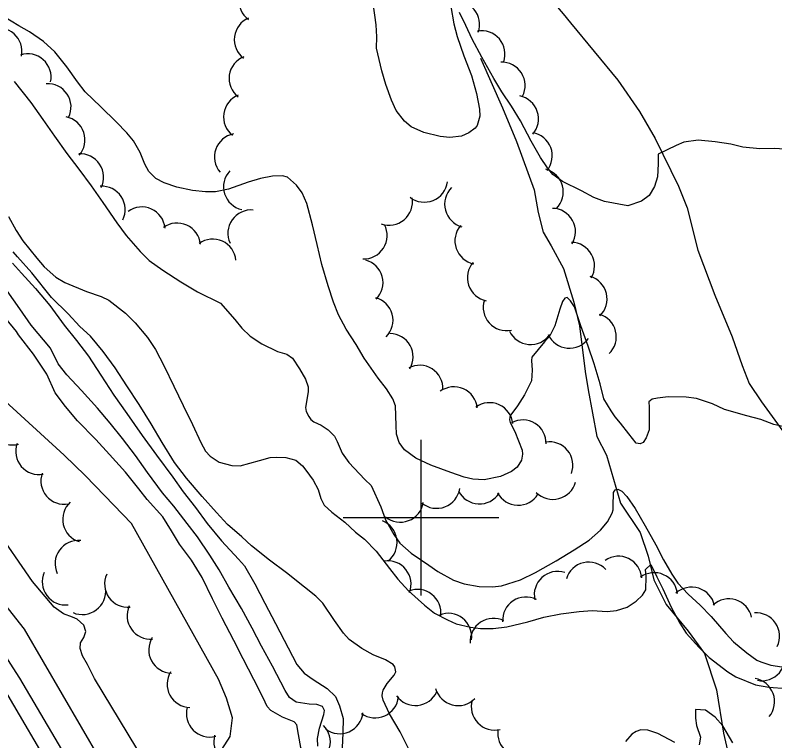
# Model space of a CAD drawing. Extents: x 362852 to 366875, y 5563573 to 5566479.
# Drawn here: x 364347.9 to 364445.4, y 5564971.4 to 5565064.5 of the extents above; entities that cross this region are included whole.
import ezdxf

# ---------------------------------------------------------------- set-up
doc = ezdxf.new("R2010")
doc.units = 0
for name, color, linetype in [('Niveau 1', 7, 'Continuous'), ('Niveau 2', 7, 'Continuous'), ('Niveau 22', 7, 'Continuous'), ('Niveau 4', 7, 'Continuous'), ('Niveau 44', 7, 'Continuous'), ('Niveau 61', 7, 'Continuous')]:
    doc.layers.add(name, color=color, linetype=linetype)

msp = doc.modelspace()

# ---------------------------------------------------------------- linework, layer by layer
at = {"layer": 'Niveau 1'}
for points in [[(364347.77, 5565055.96), (364349.91, 5565053.28), (364351.45, 5565051.1), (364352.95, 5565048.96), (364354.56, 5565046.75), (364356.08, 5565044.74), (364357.66, 5565042.58), (364359.17, 5565040.43), (364360.96, 5565037.86), (364362.18, 5565036.2), (364363.94, 5565034.17), (364365.12, 5565033.02), (364366.86, 5565031.76), (364369.2, 5565030.28), (364371.32, 5565028.99), (364374.28, 5565027.53), (364374.28, 5565027.53), (364376.13, 5565025.44), (364377, 5565024.33), (364378.08, 5565023.3), (364379.58, 5565022.33), (364381.58, 5565021.33), (364382.77, 5565020.97), (364383.5, 5565020.48), (364384.42, 5565019.12), (364385.19, 5565017.76), (364385.5, 5565016.81), (364385.54, 5565016.16), (364385.54, 5565016.16), (364385.2, 5565014.15), (364385.28, 5565013.63), (364385.59, 5565012.97), (364385.88, 5565012.61), (364386.26, 5565012.32), (364387.2, 5565011.86), (364388.1, 5565011.28), (364388.89, 5565010.44), (364389.26, 5565009.78), (364389.88, 5565008.26), (364390.76, 5565007.07), (364392.8, 5565004.91), (364393.61, 5565004.11), (364394.84, 5565001.41), (364395.45, 5564999.7), (364396.5, 5564997.82), (364397.27, 5564996.74)], [(364383.72, 5564973.8), (364382.21, 5564974.39), (364380.71, 5564975.25), (364380.71, 5564975.25), (364380.27, 5564975.77), (364379.74, 5564976.86), (364378.53, 5564979.24), (364377.19, 5564981.86), (364375.97, 5564984.24), (364374.48, 5564987.09), (364373.23, 5564989.6), (364371.9, 5564992.34), (364370.54, 5564994.54), (364369.01, 5564996.61), (364367.99, 5564998.32), (364366.85, 5565000.11), (364364.86, 5565002.31), (364363.81, 5565003.71), (364362.06, 5565005.82), (364360.03, 5565008.09), (364358.25, 5565010.03), (364355.93, 5565012.43), (364354.38, 5565014.27), (364353.05, 5565016.04), (364351.98, 5565018.4), (364350.26, 5565020.99), (364348.34, 5565023.46), (364348.07, 5565023.9), (364345.3, 5565027.23)], [(364397.27, 5564996.74), (364398.72, 5564995.43), (364401.02, 5564993.91), (364402.17, 5564993.08), (364404.18, 5564991.98), (364405.54, 5564991.5), (364407.45, 5564991.16), (364409.17, 5564991.12), (364410.33, 5564991.25), (364412.79, 5564992.03), (364414.7, 5564992.97), (364417.33, 5564994.46), (364419.65, 5564995.87), (364421.58, 5564997.12), (364423.05, 5564998.39), (364423.93, 5564999.47), (364424.55, 5565000.56), (364424.65, 5565000.99), (364424.68, 5565001.47), (364424.72, 5565003.24), (364424.94, 5565003.58), (364425.25, 5565003.64), (364425.77, 5565003.39), (364426.44, 5565002.73), (364427.51, 5565001.17), (364428.78, 5564998.93), (364430.12, 5564996.53), (364431.11, 5564994.6), (364432.18, 5564992.75), (364432.98, 5564991.59), (364434.28, 5564990.17), (364435.81, 5564988.78), (364437.24, 5564987.33), (364439.14, 5564985.12), (364440.12, 5564984.06), (364441.82, 5564982.67), (364443.1, 5564981.73), (364443.6, 5564981.5), (364444.92, 5564981.07), (364446.32, 5564980.87)], [(364401.32, 5564938.56), (364400.2, 5564940.18), (364398.62, 5564942.47), (364397.33, 5564944.56), (364396.02, 5564946.86), (364394.86, 5564949.08), (364393.75, 5564951.38), (364392.42, 5564953.96), (364391.12, 5564956.53), (364389.85, 5564958.94), (364388.61, 5564961.29), (364387.3, 5564963.94), (364385.98, 5564966.61), (364385.03, 5564968.88), (364384.58, 5564970.52), (364384.29, 5564972.19), (364384.07, 5564973.39), (364383.72, 5564973.8)]]:
    msp.add_lwpolyline(points, dxfattribs=at)
at = {"layer": 'Niveau 2'}
for points in [[(364358.85, 5564968.9), (364349.12, 5564985.71), (364341.49, 5564995.33), (364337.68, 5564999.83), (364331.44, 5565009.71), (364321.79, 5565025.69), (364311.63, 5565039.1), (364305.57, 5565046.99), (364296.03, 5565060.22), (364288.88, 5565069.74), (364279.93, 5565080.27), (364274.62, 5565085.54), (364266.89, 5565093.7), (364263, 5565098.2), (364257.44, 5565102.85), (364252.32, 5565108.26), (364243.2, 5565118.3), (364232.29, 5565129.67), (364222.25, 5565141.21), (364213.53, 5565149.03)], [(364213.35, 5565146.39), (364232.53, 5565126.45), (364248.39, 5565109.34), (364263.13, 5565093.41), (364276.11, 5565079.71), (364286.64, 5565068.01), (364298.72, 5565050.81), (364312.47, 5565031.31), (364325.73, 5565011.49), (364339.55, 5564989.79), (364351.77, 5564968.99), (364363.49, 5564948.63), (364370.89, 5564936.8), (364381.12, 5564919.52), (364394.15, 5564902.4), (364400.15, 5564894.19), (364412.12, 5564878.44), (364425.03, 5564863.91), (364445.83, 5564836.95)], [(364403.82, 5565065.62), (364404.21, 5565063.36), (364404.66, 5565061.76), (364405.52, 5565059.26), (364406.47, 5565056.76), (364407.12, 5565054.43), (364407.53, 5565052.42), (364407.57, 5565051.53), (364407.22, 5565050.33), (364406.94, 5565049.97), (364406.15, 5565049.38), (364405.18, 5565048.96), (364403.71, 5565048.78), (364402.46, 5565048.93), (364400.38, 5565049.42), (364398.74, 5565050.14), (364397.87, 5565050.87), (364396.83, 5565052.25), (364396.23, 5565053.58), (364395.47, 5565055.58), (364394.98, 5565057.33), (364394.27, 5565060.26), (364394.34, 5565061.72), (364394.25, 5565063.27), (364393.85, 5565066.02)], [(364432.74, 5565047.77), (364430.43, 5565046.65), (364430.46, 5565045.42), (364430.34, 5565043.73), (364429.97, 5565042.49), (364429.28, 5565041.36), (364429.28, 5565041.36), (364428.31, 5565040.63), (364426.55, 5565040.01), (364426.55, 5565040.01), (364423.57, 5565040.57), (364422.18, 5565041.1), (364420.6, 5565041.93), (364418.18, 5565043.16), (364416.91, 5565044.06), (364416.22, 5565044.89), (364415.34, 5565046.21), (364414.14, 5565048.34), (364412.77, 5565050.92), (364411.62, 5565052.83), (364410.37, 5565054.66), (364409.37, 5565056.37), (364407.79, 5565059.12), (364406.58, 5565061.43), (364405.75, 5565063.18), (364404.93, 5565064.84)], [(364360.87, 5565050.82), (364358.92, 5565052.72), (364356.92, 5565054.66), (364355.91, 5565055.92), (364354.53, 5565057.85), (364352.99, 5565059.79), (364351.57, 5565061.12), (364349.77, 5565062.37), (364348.39, 5565063.11), (364346.4, 5565064.31)], [(364446.43, 5565011.68), (364445.28, 5565011.96), (364443.61, 5565012.6), (364441.83, 5565013.09), (364438.94, 5565013.89), (364437.4, 5565014.6), (364435.34, 5565015.3), (364434.03, 5565015.46), (364431.74, 5565015.52), (364430.37, 5565015.35), (364429.65, 5565015.22), (364429.26, 5565014.88), (364429.3, 5565014.2), (364429.29, 5565011.27), (364428.88, 5565010.26), (364428.51, 5565009.64), (364428.14, 5565009.46), (364427.63, 5565009.54), (364426.67, 5565010.74), (364425.59, 5565012.13), (364424.92, 5565012.93), (364424.4, 5565013.72), (364423.48, 5565015.27), (364423, 5565017.19), (364422.24, 5565019.75), (364421.45, 5565022.01), (364420.53, 5565024.63), (364419.71, 5565027.06), (364419.21, 5565027.84), (364418.75, 5565028.27), (364418.45, 5565028.19), (364418.15, 5565027.75), (364417.81, 5565026.78), (364417.19, 5565024.61), (364416.54, 5565023.33), (364415.87, 5565022.57), (364414.23, 5565020.58), (364414.23, 5565020.58), (364414.18, 5565020.18), (364414.27, 5565018.91), (364414.17, 5565017.55), (364413.3, 5565015.78), (364412.4, 5565014.35), (364411.53, 5565013.2), (364411.4, 5565012.9), (364411.37, 5565012.57), (364411.44, 5565012.2), (364412.04, 5565011.04), (364413, 5565008.65), (364413.03, 5565008.16), (364412.91, 5565007.38), (364412.35, 5565006.49), (364411.62, 5565005.93), (364410.19, 5565005.27), (364408.13, 5565004.86), (364406.66, 5565004.93), (364405.53, 5565005.2), (364403.82, 5565005.8), (364401.25, 5565006.75), (364399.34, 5565007.65), (364397.9, 5565008.72), (364397.18, 5565009.64), (364397.18, 5565009.64), (364396.84, 5565010.7), (364396.83, 5565011.84), (364396.73, 5565014.35), (364396.37, 5565015.26), (364395.57, 5565016.54), (364394.51, 5565017.91), (364392.72, 5565020.47), (364391.68, 5565022.21), (364390.38, 5565024.18), (364389.42, 5565026.04), (364388.77, 5565027.66), (364388.09, 5565029.74), (364387.27, 5565032.5), (364386.67, 5565035.04), (364386.07, 5565037.6), (364385.37, 5565040.31), (364384.73, 5565041.67), (364384.03, 5565042.67), (364382.85, 5565043.72), (364382.85, 5565043.72), (364382.21, 5565043.89), (364380.93, 5565043.82), (364379.41, 5565043.53), (364377.8, 5565043.04), (364375.31, 5565042.18), (364373.63, 5565041.84), (364372.34, 5565041.83), (364370.69, 5565042.01), (364368.68, 5565042.42), (364367.05, 5565042.96), (364365.95, 5565043.51), (364365.07, 5565044.43), (364364.57, 5565045.36), (364363.97, 5565046.87), (364363.09, 5565048.37), (364362.27, 5565049.37), (364360.87, 5565050.82)], [(364448.04, 5565047.19), (364445.34, 5565047.4), (364443.49, 5565047.35), (364441.31, 5565047.55), (364439.75, 5565047.92), (364437.75, 5565048.25), (364435.57, 5565048.46), (364433.73, 5565048.2), (364432.74, 5565047.77)], [(364347.05, 5565038.65), (364348.05, 5565036.84), (364348.92, 5565035.51), (364350.69, 5565033.29), (364351.65, 5565032.18), (364353.13, 5565030.88), (364354.29, 5565030.17), (364357.08, 5565029.02), (364358.96, 5565028.37), (364359.94, 5565027.9), (364362.08, 5565026.24), (364363.32, 5565025.01), (364364.9, 5565023.13), (364365.91, 5565021.58), (364367.05, 5565019.44), (364368.29, 5565016.89), (364369.48, 5565014.41), (364370.68, 5565011.95), (364371.73, 5565009.65), (364372.36, 5565008.53), (364372.95, 5565007.89), (364372.95, 5565007.89), (364374.09, 5565007.14), (364375.71, 5565006.7), (364376.81, 5565006.66), (364379.28, 5565007.32), (364380.63, 5565007.73), (364381.41, 5565007.75), (364382.67, 5565007.74), (364383.94, 5565007.38), (364384.8, 5565006.67), (364385.24, 5565006.08), (364386.17, 5565004.83), (364386.8, 5565003.63), (364387.14, 5565002.44), (364387.57, 5565001.61), (364388.58, 5565000.72), (364390.24, 5564999.41), (364391.6, 5564998.15), (364392.75, 5564997.23), (364394.25, 5564995.71), (364395.96, 5564993.49), (364397.01, 5564992.1), (364398.39, 5564990.6), (364400.44, 5564988.77), (364401.73, 5564987.75), (364403.39, 5564986.87), (364404.52, 5564986.39), (364406.35, 5564985.96), (364407.66, 5564985.78)], [(364395.98, 5564974.83), (364395.15, 5564976.56), (364395.15, 5564976.56), (364395.03, 5564977.14), (364395.05, 5564977.5), (364395.13, 5564977.85), (364395.64, 5564978.72), (364396.54, 5564979.79), (364396.54, 5564979.79), (364396.76, 5564980.21), (364396.65, 5564980.85), (364396.42, 5564981.14), (364395.43, 5564981.75), (364393.88, 5564982.41), (364392.39, 5564983.21), (364390.77, 5564984.37), (364390.05, 5564985.17), (364388.92, 5564986.8), (364387.39, 5564989.02), (364386.5, 5564989.91), (364385.04, 5564991.06), (364382.75, 5564992.9), (364380.58, 5564994.53), (364378.24, 5564996.37), (364377.01, 5564997.55), (364375.17, 5564999.12), (364373.77, 5565000.65), (364371.93, 5565002.71), (364369.91, 5565005.05), (364368.36, 5565007.09), (364366.8, 5565009.65), (364365.38, 5565012.04), (364363.84, 5565014.54), (364362.27, 5565016.93), (364360.75, 5565019.22), (364359.22, 5565021.31), (364357.57, 5565023.29), (364356.23, 5565024.55), (364354.72, 5565026.14), (364352.58, 5565028.24), (364350.05, 5565031.43), (364348.22, 5565033.48), (364347.68, 5565034.11)], [(364347.58, 5565032.68), (364348.72, 5565031.4), (364350.52, 5565029.41), (364352.37, 5565027.21), (364354.22, 5565024.71), (364355.77, 5565022.72), (364357.32, 5565020.71), (364358.91, 5565018.29), (364360.59, 5565015.71), (364362.23, 5565013.37), (364364.2, 5565010.53), (364366.05, 5565008.04), (364368.14, 5565005.21), (364369.48, 5565003.3), (364371.05, 5565001.3), (364372.55, 5564999.27), (364374.41, 5564997.03), (364376.59, 5564994.68), (364377.37, 5564993.83), (364378.67, 5564991.52), (364379.96, 5564989.04), (364381.31, 5564986.43), (364384.06, 5564981.14), (364385.01, 5564980.04), (364386.15, 5564979.21), (364387.96, 5564978.09), (364389.01, 5564977.04), (364389.55, 5564975.83), (364390.02, 5564974.23), (364389.95, 5564972.4), (364389.87, 5564970.45)], [(364386.76, 5564970.66), (364386.71, 5564971.67), (364386.96, 5564972.97), (364387.52, 5564974.74), (364387.61, 5564975.23), (364387.38, 5564975.76), (364386.65, 5564976.02), (364385.63, 5564976.07), (364383.99, 5564976.31), (364383.99, 5564976.31), (364383.11, 5564976.9), (364382.59, 5564977.82), (364380.96, 5564980.94), (364379.54, 5564983.51), (364378.33, 5564985.83), (364376.96, 5564988.32), (364375.36, 5564991.1), (364374.12, 5564993.3), (364372.91, 5564995.19), (364371.31, 5564997.53), (364370, 5564999.24), (364368.3, 5565001.49), (364366.84, 5565003.2), (364364.9, 5565005.79), (364363.36, 5565007.99), (364361.71, 5565010.15), (364360.11, 5565012.12), (364358.48, 5565014.06), (364356.42, 5565016.34), (364354.55, 5565018.35), (364353.45, 5565019.76), (364352.46, 5565021.76), (364349.97, 5565024.7), (364348.53, 5565026.8), (364346.88, 5565029.1)], [(364374.45, 5564970.25), (364375.52, 5564971.93), (364375.81, 5564974.29), (364375.03, 5564976.83), (364374.03, 5564979.29), (364362.86, 5564999.24), (364359.43, 5565002.82), (364356.89, 5565005.4), (364354.21, 5565008.03), (364346.12, 5565015.43)], [(364366.75, 5564965.06), (364358.11, 5564979.35), (364357.19, 5564981.16), (364356.55, 5564982.27), (364356.24, 5564983.2), (364356.32, 5564983.92), (364356.72, 5564984.64), (364356.98, 5564985.37), (364356.71, 5564986.2), (364355.89, 5564986.99), (364355.29, 5564987.24), (364354.13, 5564987.64), (364352.91, 5564988.51), (364350.15, 5564991.8), (364345.25, 5564998.84)], [(364407.66, 5564985.78), (364409.28, 5564985.78), (364411, 5564986), (364413.7, 5564986.64), (364415.75, 5564987.21), (364417.93, 5564987.66), (364420.3, 5564987.96), (364421.96, 5564988.08), (364423.89, 5564987.97), (364425.08, 5564988.07), (364426.46, 5564988.51), (364427.63, 5564989.3), (364428.44, 5564990.06), (364428.85, 5564990.74), (364428.85, 5564990.74), (364428.89, 5564992.46), (364428.82, 5564993.34), (364429.48, 5564994), (364430.27, 5564992.4), (364431.03, 5564990.88), (364432.1, 5564988.5), (364433.21, 5564986.47), (364434.05, 5564985.19), (364435.7, 5564983.32), (364436.99, 5564982.04), (364439.38, 5564980.2), (364440.41, 5564979.55), (364442.92, 5564978.54), (364444.63, 5564978.25), (364446.9, 5564978.06)], [(364440.02, 5564971.08), (364438.73, 5564973.29), (364437.74, 5564974.38), (364436.53, 5564975.31), (364436.53, 5564975.31), (364435.23, 5564975.37), (364435.24, 5564974.25), (364435.37, 5564973.33), (364435.89, 5564971.82), (364435.72, 5564970.85)], [(364398.89, 5564969.42), (364397.31, 5564972.5), (364395.98, 5564974.83)], [(364432.57, 5564971.13), (364430.39, 5564972.28), (364429.1, 5564972.73), (364428.2, 5564972.76), (364427.6, 5564972.56), (364427.05, 5564972.21), (364426.23, 5564971.27)]]:
    msp.add_lwpolyline(points, dxfattribs=at)
at = {"layer": 'Niveau 22'}
for points in [[(364346.89, 5565102.75), (364352.02, 5565100.97), (364358.72, 5565098.07), (364362.02, 5565095.69), (364364.89, 5565092.68), (364371.04, 5565086.41), (364374.23, 5565083.53), (364378.2, 5565079.18), (364379.58, 5565077.42), (364381.22, 5565076.57), (364383.27, 5565076.19), (364386.83, 5565076.67), (364389.86, 5565078.45), (364392.64, 5565079.17), (364394.47, 5565079.66), (364398.74, 5565080.15), (364400.69, 5565079.45), (364404.62, 5565076.9), (364410.28, 5565072.49), (364417.25, 5565065.83), (364418.24, 5565064.67), (364419.21, 5565063.53), (364425.28, 5565056.17), (364428.06, 5565052.13)], [(364428.06, 5565052.13), (364430.06, 5565048.66), (364433.04, 5565042.56), (364434.16, 5565039.77), (364435.54, 5565034.34), (364437.73, 5565028.55), (364439.93, 5565023.21), (364441.21, 5565019.55), (364442.14, 5565017.24), (364443.69, 5565014.88), (364447.11, 5565010.15)]]:
    msp.add_lwpolyline(points, dxfattribs=at)
at = {"layer": 'Niveau 4'}
for points in [[(364214.17, 5565147.32), (364224.12, 5565136.89), (364235.73, 5565124.7), (364247.26, 5565112.58), (364259.4, 5565099.35), (364261.81, 5565096.92), (364270.7, 5565087.95), (364280.88, 5565076.98), (364281.29, 5565076.52), (364288.72, 5565068.11), (364296.69, 5565056.56), (364305.39, 5565044.75), (364315.08, 5565031.58), (364323.72, 5565018.37), (364335.34, 5565000.13), (364340.87, 5564991.52), (364347.25, 5564981.31), (364348.46, 5564979.38), (364355.72, 5564967.11)], [(364407.64, 5565058.97), (364410.46, 5565052.58), (364412.26, 5565048.28), (364414.51, 5565042.09), (364415.02, 5565039.18), (364415.67, 5565036.66), (364416.7, 5565034.88), (364418.3, 5565031.97), (364419.61, 5565027.67), (364420.35, 5565024.61), (364421.06, 5565018.75), (364421.46, 5565016.4), (364422.58, 5565010.41), (364423.79, 5565008.02), (364425.61, 5565001.84), (364428.11, 5564998.09), (364429.16, 5564995.04), (364429.88, 5564992.03), (364431.48, 5564988.85), (364434.27, 5564985.45), (364436.37, 5564982.56), (364437.93, 5564977.91), (364438.82, 5564972.36), (364440.54, 5564964.88)]]:
    msp.add_lwpolyline(points, dxfattribs=at)
at = {"layer": 'Niveau 44'}
for centre, start, end in [((364379.657, 5565066.326), 112.91945, 232.89739), ((364404.53, 5565063.284), 340.65279, 100.63074), ((364379.039, 5565061.364), 112.91945, 232.89739), ((364345.791, 5565059.849), 348.42666, 108.40461), ((364407.786, 5565059.489), 340.65279, 100.63074), ((364349.53, 5565056.53), 348.42666, 108.40461), ((364378.373, 5565056.38), 111.84388, 231.82182), ((364410.373, 5565055.456), 332.70041, 92.67836), ((364352.089, 5565052.701), 333.53441, 93.51236), ((364377.662, 5565051.431), 111.84388, 231.82182), ((364412.086, 5565051.179), 318.70325, 78.6812), ((364353.878, 5565048.489), 318.64292, 78.62087), ((364376.491, 5565046.294), 100.67923, 220.65717), ((364413.852, 5565046.444), 320.74216, 80.7201), ((364356.263, 5565043.7), 333.69097, 93.66891), ((364377.656, 5565042.465), 137.24098, 257.21893), ((364415.261, 5565041.811), 314.94793, 74.92588), ((364359.035, 5565039.539), 333.69097, 93.66891), ((364400.43, 5565043.494), 232.34078, 352.31873), ((364406.032, 5565040.231), 134.6476, 254.62555), ((364395.91, 5565040.528), 250.06374, 10.04169), ((364364.163, 5565036.876), 5.66586, 125.6438), ((364378.22, 5565036.498), 85.12098, 205.09893), ((364416.832, 5565036.691), 329.28794, 89.26589), ((364368.718, 5565034.814), 5.66586, 125.6438), ((364392.652, 5565036.205), 267.55958, 27.53753), ((364407.356, 5565035.522), 138.69143, 258.66938), ((364373.273, 5565032.752), 5.66586, 125.6438), ((364419.276, 5565032.329), 329.28794, 89.26589), ((364392.127, 5565030.165), 315.00434, 74.98228), ((364408.957, 5565030.785), 138.69143, 258.66938), ((364420.884, 5565028.073), 313.76376, 73.74171), ((364393.42, 5565025.335), 315.00434, 74.98228), ((364410.987, 5565026.997), 161.8782, 281.85614), ((364422.071, 5565023.216), 313.76376, 73.74171), ((364414.065, 5565025.221), 205.01271, 324.99066), ((364395.992, 5565020.618), 329.56461, 89.54256), ((364419.061, 5565024.749), 204.31075, 324.28869), ((364399.819, 5565016.558), 357.69366, 117.6716), ((364404.241, 5565013.793), 5.96281, 125.94075), ((364408.807, 5565011.755), 5.96281, 125.94075), ((364347.56, 5565012.341), 165.29392, 285.27186), ((364413.054, 5565009.548), 358.2394, 118.21735), ((364350.982, 5565008.525), 160.37567, 280.35362), ((364416.492, 5565006.732), 339.38471, 99.36265), ((364354.219, 5565004.715), 160.37567, 280.35362), ((364416.928, 5565005.343), 224.75822, 344.73617), ((364402.01, 5565004.2), 230.88585, 350.8638), ((364407.499, 5565004.765), 207.12854, 327.10648), ((364412.47, 5565004.593), 208.14654, 328.12448), ((364357.015, 5564999.79), 132.79053, 252.76847), ((364397.338, 5565002.42), 230.88585, 350.8638), ((364393.933, 5564996.814), 307.84505, 67.823), ((364356.038, 5564994.081), 84.51581, 204.49376), ((364425.346, 5564992.046), 4.44144, 124.41938), ((364395.72, 5564991.465), 338.82251, 98.80045), ((364421.536, 5564991.301), 43.49032, 163.46826), ((364354.388, 5564991.791), 156.7242, 276.70214), ((364362.395, 5564991.494), 155.25678, 275.23473), ((364417.538, 5564990.098), 72.29503, 192.27298), ((364429.932, 5564989.937), 6.27981, 126.25776), ((364356.536, 5564990.563), 246.66699, 6.64494), ((364399.56, 5564987.79), 352.1746, 112.15254), ((364434.743, 5564988.084), 12.50673, 132.48467), ((364413.476, 5564986.821), 63.37604, 183.35399), ((364365.28, 5564987.41), 155.25678, 275.23473), ((364439.511, 5564986.58), 12.50673, 132.48467), ((364403.509, 5564984.722), 352.1746, 112.15254), ((364443.021, 5564984.786), 334.2441, 94.22205), ((364409.3, 5564984.072), 63.37604, 183.35399), ((364368.057, 5564983.044), 148.22085, 268.19879), ((364443.738, 5564982.069), 259.12522, 19.10316), ((364370.42, 5564978.637), 148.22085, 268.19879), ((364442.382, 5564976.389), 320.31891, 80.29686), ((364404.763, 5564978.875), 195.68779, 315.66574), ((364394.125, 5564977.304), 234.04058, 354.01853), ((364399.3, 5564978.893), 215.90948, 335.88743), ((364409.451, 5564975.735), 163.79444, 283.77238), ((364372.898, 5564974.848), 164.64964, 284.62759), ((364389.558, 5564975.268), 234.04058, 354.01853), ((364385.375, 5564971.205), 285.21524, 45.19318), ((364412.843, 5564972.342), 171.25796, 291.2359), ((364376.411, 5564971.29), 164.64964, 284.62759)]:
    msp.add_arc(centre, 3, start, end, dxfattribs=at)
at = {"layer": 'Niveau 61'}
for p, q in [((364400, 5565010), (364400, 5564990)), ((364390, 5565000), (364410, 5565000))]:
    msp.add_line(p, q, dxfattribs=at)

doc.saveas('drawing.dxf')
